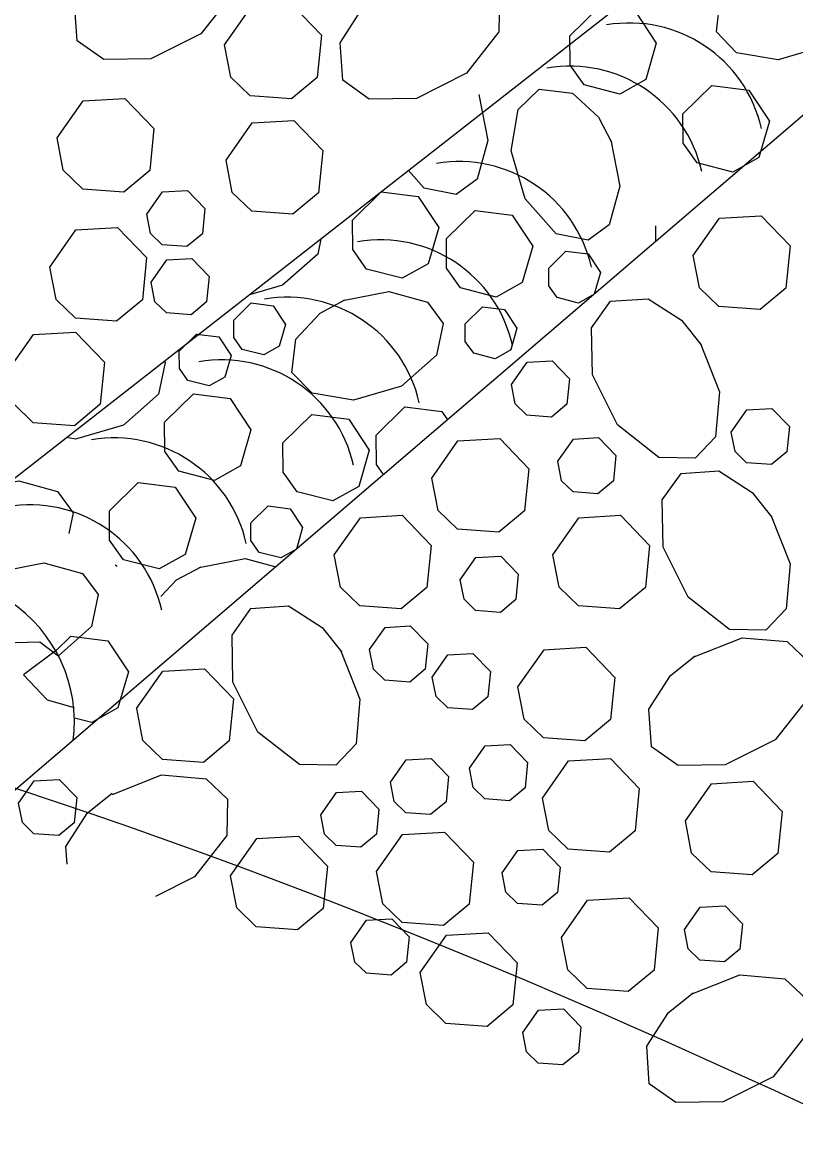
# Model space of a CAD drawing. Extents: x 6707406 to 6714471, y 1868570 to 1872341.
# Drawn here: x 6710648.3 to 6710699.8, y 1870316.7 to 1870390.7 of the extents above; entities that cross this region are included whole.
import ezdxf

# ---------------------------------------------------------------- set-up
doc = ezdxf.new("R2010")
doc.units = 0
doc.layers.add('60 Nongeo Data', color=7, linetype='Continuous')

msp = doc.modelspace()

# ---------------------------------------------------------------- linework, layer by layer
at = {"layer": '60 Nongeo Data'}
for p, q in [((6710705.703, 1870405.583), (6710628.54, 1870345.299)), ((6710717.45, 1870399.222), (6710645.557, 1870337.646))]:
    msp.add_line(p, q, dxfattribs=at)
for points in [[(6710654.707, 1870395.406), (6710657.961, 1870396.695), (6710660.95, 1870396.438), (6710662.371, 1870395.087), (6710662.325, 1870392.661), (6710660.169, 1870389.905), (6710656.838, 1870388.239), (6710653.697, 1870388.184), (6710651.93, 1870389.44), (6710651.761, 1870391.941), (6710653.197, 1870394.179), (6710654.839, 1870395.49)], [(6710697.875, 1870394.805), (6710700.935, 1870395.41), (6710703.514, 1870394.702), (6710704.541, 1870393.289), (6710704.109, 1870391.171), (6710701.775, 1870389.102), (6710698.585, 1870388.18), (6710695.824, 1870388.639), (6710694.478, 1870390.026), (6710694.734, 1870392.244), (6710696.353, 1870393.974), (6710698.004, 1870394.857)], [(6710672.385, 1870392.775), (6710675.638, 1870394.065), (6710678.627, 1870393.807), (6710680.048, 1870392.456), (6710680.003, 1870390.031), (6710677.846, 1870387.275), (6710674.513, 1870385.609), (6710671.374, 1870385.553), (6710669.606, 1870386.809), (6710669.439, 1870389.311), (6710670.874, 1870391.548), (6710672.516, 1870392.859)], [(6710661.739, 1870389.177), (6710663.479, 1870391.651), (6710666.256, 1870391.81), (6710668.187, 1870389.808), (6710667.907, 1870387.004), (6710666.192, 1870385.576), (6710663.449, 1870385.776), (6710662.16, 1870387.027), (6710661.74, 1870389.177)], [(6710684.724, 1870389.771), (6710686.648, 1870391.657), (6710689.107, 1870391.348), (6710690.476, 1870389.282), (6710689.778, 1870386.87), (6710688.045, 1870385.895), (6710685.674, 1870386.513), (6710684.745, 1870387.817), (6710684.725, 1870389.77)], [(6710692.255, 1870384.57), (6710694.18, 1870386.458), (6710696.638, 1870386.148), (6710698.008, 1870384.082), (6710697.31, 1870381.669), (6710695.577, 1870380.695), (6710693.205, 1870381.312), (6710692.276, 1870382.617), (6710692.256, 1870384.57)], [(6710678.668, 1870385.87), (6710679.273, 1870382.811), (6710678.564, 1870380.233), (6710677.151, 1870379.206), (6710675.032, 1870379.637), (6710673.994, 1870380.81)], [(6710687.452, 1870382.823), (6710688.057, 1870379.763), (6710687.348, 1870377.184), (6710685.935, 1870376.157), (6710683.817, 1870376.589), (6710681.749, 1870378.924), (6710680.828, 1870382.114), (6710681.285, 1870384.874), (6710682.672, 1870386.222), (6710684.89, 1870385.964), (6710686.621, 1870384.346), (6710687.504, 1870382.695)], [(6710650.586, 1870382.969), (6710652.326, 1870385.443), (6710655.102, 1870385.601), (6710657.033, 1870383.6), (6710656.754, 1870380.795), (6710655.038, 1870379.369), (6710652.296, 1870379.566), (6710651.006, 1870380.819), (6710650.587, 1870382.969)], [(6710661.835, 1870381.499), (6710663.574, 1870383.972), (6710666.352, 1870384.131), (6710668.282, 1870382.13), (6710668.002, 1870379.324), (6710666.287, 1870377.897), (6710663.544, 1870378.097), (6710662.255, 1870379.347), (6710661.837, 1870381.497)], [(6710656.562, 1870377.899), (6710657.606, 1870379.384), (6710659.272, 1870379.479), (6710660.43, 1870378.278), (6710660.263, 1870376.595), (6710659.234, 1870375.739), (6710657.588, 1870375.859), (6710656.814, 1870376.609), (6710656.564, 1870377.899)], [(6710670.246, 1870377.501), (6710672.17, 1870379.389), (6710674.63, 1870379.079), (6710675.998, 1870377.014), (6710675.3, 1870374.6), (6710673.567, 1870373.628), (6710671.196, 1870374.243), (6710670.268, 1870375.547), (6710670.248, 1870377.499)], [(6710676.501, 1870376.253), (6710678.424, 1870378.141), (6710680.884, 1870377.833), (6710682.254, 1870375.766), (6710681.556, 1870373.352), (6710679.821, 1870372.379), (6710677.45, 1870372.996), (6710676.522, 1870374.3), (6710676.502, 1870376.253)], [(6710692.937, 1870375.152), (6710694.676, 1870377.625), (6710697.453, 1870377.784), (6710699.383, 1870375.784), (6710699.104, 1870372.978), (6710697.389, 1870371.551), (6710694.646, 1870371.75), (6710693.356, 1870373), (6710692.939, 1870375.15)], [(6710650.1, 1870374.378), (6710651.838, 1870376.851), (6710654.615, 1870377.01), (6710656.546, 1870375.009), (6710656.266, 1870372.203), (6710654.551, 1870370.777), (6710651.808, 1870370.976), (6710650.519, 1870372.226), (6710650.101, 1870374.376)], [(6710690.452, 1870376.099), (6710690.443, 1870377.117)], [(6710668.145, 1870376.241), (6710667.94, 1870375.234), (6710665.605, 1870373.166), (6710663.389, 1870372.525)], [(6710683.314, 1870374.306), (6710684.467, 1870375.439), (6710685.944, 1870375.253), (6710686.766, 1870374.013), (6710686.346, 1870372.566), (6710685.307, 1870371.982), (6710683.884, 1870372.351), (6710683.326, 1870373.134), (6710683.314, 1870374.305)], [(6710656.847, 1870373.361), (6710657.891, 1870374.846), (6710659.557, 1870374.94), (6710660.715, 1870373.74), (6710660.548, 1870372.058), (6710659.518, 1870371.201), (6710657.872, 1870371.32), (6710657.099, 1870372.07), (6710656.848, 1870373.361)], [(6710669.616, 1870372.145), (6710672.676, 1870372.75), (6710675.254, 1870372.04), (6710676.281, 1870370.627), (6710675.85, 1870368.509), (6710673.515, 1870366.441), (6710670.326, 1870365.52), (6710667.565, 1870365.977), (6710666.218, 1870367.364), (6710666.475, 1870369.584), (6710668.093, 1870371.313), (6710669.744, 1870372.197)], [(6710662.351, 1870370.849), (6710663.505, 1870371.983), (6710664.981, 1870371.797), (6710665.803, 1870370.557), (6710665.384, 1870369.11), (6710664.344, 1870368.525), (6710662.92, 1870368.895), (6710662.364, 1870369.677), (6710662.352, 1870370.849)], [(6710677.752, 1870370.599), (6710678.907, 1870371.732), (6710680.383, 1870371.547), (6710681.204, 1870370.307), (6710680.786, 1870368.859), (6710679.745, 1870368.275), (6710678.322, 1870368.645), (6710677.765, 1870369.428), (6710677.754, 1870370.599)], [(6710693.392, 1870369.322), (6710694.683, 1870366.068), (6710694.424, 1870363.078), (6710693.074, 1870361.657), (6710690.648, 1870361.703), (6710687.891, 1870363.86), (6710686.227, 1870367.191), (6710686.171, 1870370.331), (6710687.427, 1870372.099), (6710689.929, 1870372.267), (6710692.166, 1870370.832), (6710693.476, 1870369.19)], [(6710647.291, 1870367.412), (6710649.029, 1870369.885), (6710651.807, 1870370.044), (6710653.737, 1870368.043), (6710653.457, 1870365.237), (6710651.742, 1870363.81), (6710649, 1870364.01), (6710647.71, 1870365.26), (6710647.292, 1870367.411)], [(6710658.719, 1870368.784), (6710659.873, 1870369.917), (6710661.349, 1870369.731), (6710662.17, 1870368.492), (6710661.752, 1870367.044), (6710660.711, 1870366.459), (6710659.288, 1870366.829), (6710658.731, 1870367.611), (6710658.72, 1870368.784)], [(6710657.728, 1870368.102), (6710657.782, 1870368.028), (6710657.351, 1870365.909), (6710655.016, 1870363.843), (6710651.827, 1870362.92), (6710651.223, 1870363.02)], [(6710680.83, 1870366.549), (6710681.874, 1870368.035), (6710683.54, 1870368.129), (6710684.698, 1870366.928), (6710684.531, 1870365.246), (6710683.501, 1870364.389), (6710681.856, 1870364.508), (6710681.082, 1870365.259), (6710680.832, 1870366.549)], [(6710657.739, 1870364.038), (6710659.663, 1870365.924), (6710662.123, 1870365.615), (6710663.491, 1870363.549), (6710662.793, 1870361.136), (6710661.06, 1870360.162), (6710658.688, 1870360.78), (6710657.76, 1870362.085), (6710657.741, 1870364.036)], [(6710671.826, 1870363.179), (6710673.75, 1870365.067), (6710676.21, 1870364.758), (6710676.573, 1870364.21)], [(6710695.467, 1870363.382), (6710696.51, 1870364.866), (6710698.177, 1870364.961), (6710699.336, 1870363.76), (6710699.167, 1870362.078), (6710698.139, 1870361.222), (6710696.493, 1870361.341), (6710695.719, 1870362.091), (6710695.468, 1870363.38)], [(6710665.62, 1870362.678), (6710667.545, 1870364.565), (6710670.005, 1870364.256), (6710671.373, 1870362.191), (6710670.675, 1870359.776), (6710668.942, 1870358.803), (6710666.57, 1870359.42), (6710665.642, 1870360.724), (6710665.623, 1870362.677)], [(6710672.318, 1870360.566), (6710671.848, 1870361.226), (6710671.827, 1870363.178)], [(6710675.539, 1870360.32), (6710677.277, 1870362.795), (6710680.054, 1870362.954), (6710681.986, 1870360.951), (6710681.706, 1870358.147), (6710679.99, 1870356.72), (6710677.249, 1870356.919), (6710675.959, 1870358.17), (6710675.54, 1870360.32)], [(6710683.925, 1870361.441), (6710684.969, 1870362.926), (6710686.635, 1870363.02), (6710687.793, 1870361.82), (6710687.626, 1870360.137), (6710686.596, 1870359.281), (6710684.951, 1870359.4), (6710684.177, 1870360.15), (6710683.927, 1870361.441)], [(6710698.095, 1870357.862), (6710699.386, 1870354.609), (6710699.128, 1870351.619), (6710697.776, 1870350.199), (6710695.351, 1870350.244), (6710692.595, 1870352.401), (6710690.929, 1870355.733), (6710690.874, 1870358.872), (6710692.13, 1870360.641), (6710694.632, 1870360.808), (6710696.869, 1870359.374), (6710698.179, 1870357.731)], [(6710646.688, 1870359.87), (6710648.046, 1870360.138), (6710650.624, 1870359.43), (6710651.651, 1870358.017), (6710651.372, 1870356.647)], [(6710654.069, 1870358.147), (6710655.994, 1870360.036), (6710658.452, 1870359.727), (6710659.822, 1870357.66), (6710659.124, 1870355.247), (6710657.39, 1870354.273), (6710655.019, 1870354.89), (6710654.09, 1870356.195), (6710654.07, 1870358.147)], [(6710663.483, 1870357.336), (6710664.638, 1870358.468), (6710666.114, 1870358.282), (6710666.935, 1870357.042), (6710666.517, 1870355.595), (6710665.477, 1870355.011), (6710664.053, 1870355.382), (6710663.496, 1870356.164), (6710663.484, 1870357.334)], [(6710669.04, 1870355.211), (6710670.778, 1870357.686), (6710673.556, 1870357.846), (6710675.487, 1870355.843), (6710675.208, 1870353.038), (6710673.491, 1870351.612), (6710670.75, 1870351.811), (6710669.46, 1870353.061), (6710669.041, 1870355.211)], [(6710683.585, 1870355.211), (6710685.323, 1870357.686), (6710688.101, 1870357.846), (6710690.032, 1870355.843), (6710689.752, 1870353.038), (6710688.036, 1870351.612), (6710685.295, 1870351.811), (6710684.005, 1870353.061), (6710683.586, 1870355.211)], [(6710646.654, 1870354.083), (6710649.715, 1870354.687), (6710652.293, 1870353.979), (6710653.321, 1870352.565), (6710652.889, 1870350.446), (6710650.68, 1870348.49)], [(6710660.055, 1870354.374), (6710663.115, 1870354.979), (6710665.143, 1870354.422)], [(6710677.426, 1870353.546), (6710678.47, 1870355.031), (6710680.136, 1870355.125), (6710681.294, 1870353.925), (6710681.127, 1870352.242), (6710680.097, 1870351.385), (6710678.452, 1870351.505), (6710677.678, 1870352.255), (6710677.427, 1870353.546)], [(6710654.453, 1870354.527), (6710654.527, 1870354.518), (6710654.578, 1870354.442)], [(6710657.495, 1870352.434), (6710658.532, 1870353.542), (6710660.184, 1870354.425)], [(6710645.306, 1870353.098), (6710644.319, 1870350.537), (6710646.161, 1870349.341), (6710649.439, 1870349.423), (6710650.646, 1870348.515)], [(6710669.463, 1870348.869), (6710670.754, 1870345.615), (6710670.495, 1870342.625), (6710669.145, 1870341.204), (6710666.719, 1870341.25), (6710663.964, 1870343.406), (6710662.298, 1870346.737), (6710662.242, 1870349.878), (6710663.498, 1870351.646), (6710666, 1870351.812), (6710668.237, 1870350.379), (6710669.547, 1870348.736)], [(6710671.392, 1870348.902), (6710672.436, 1870350.387), (6710674.102, 1870350.481), (6710675.26, 1870349.281), (6710675.093, 1870347.598), (6710674.063, 1870346.742), (6710672.418, 1870346.861), (6710671.644, 1870347.611), (6710671.393, 1870348.902)], [(6710650.503, 1870348.82), (6710651.509, 1870349.808), (6710653.969, 1870349.499), (6710655.339, 1870347.432), (6710654.641, 1870345.019), (6710652.906, 1870344.046), (6710651.74, 1870344.349)], [(6710692.938, 1870348.404), (6710696.192, 1870349.694), (6710699.18, 1870349.437), (6710700.601, 1870348.086), (6710700.557, 1870345.661), (6710698.4, 1870342.904), (6710695.068, 1870341.238), (6710691.927, 1870341.184), (6710690.16, 1870342.44), (6710689.992, 1870344.94), (6710691.426, 1870347.178), (6710693.069, 1870348.488)], [(6710650.541, 1870348.876), (6710648.347, 1870347.224), (6710649.93, 1870345.561), (6710651.727, 1870345.058)], [(6710675.565, 1870347.068), (6710676.609, 1870348.552), (6710678.276, 1870348.648), (6710679.435, 1870347.446), (6710679.267, 1870345.765), (6710678.238, 1870344.908), (6710676.591, 1870345.027), (6710675.818, 1870345.777), (6710675.567, 1870347.067)], [(6710681.266, 1870346.427), (6710683.005, 1870348.901), (6710685.782, 1870349.059), (6710687.712, 1870347.058), (6710687.433, 1870344.254), (6710685.718, 1870342.826), (6710682.977, 1870343.025), (6710681.685, 1870344.275), (6710681.268, 1870346.427)], [(6710655.888, 1870344.995), (6710657.626, 1870347.469), (6710660.404, 1870347.629), (6710662.335, 1870345.626), (6710662.055, 1870342.821), (6710660.339, 1870341.395), (6710657.598, 1870341.594), (6710656.308, 1870342.845), (6710655.889, 1870344.995)], [(6710678.045, 1870341.007), (6710679.089, 1870342.492), (6710680.755, 1870342.587), (6710681.913, 1870341.386), (6710681.746, 1870339.704), (6710680.716, 1870338.847), (6710679.071, 1870338.966), (6710678.297, 1870339.716), (6710678.047, 1870341.007)], [(6710672.784, 1870340.078), (6710673.828, 1870341.563), (6710675.494, 1870341.658), (6710676.652, 1870340.457), (6710676.485, 1870338.775), (6710675.455, 1870337.918), (6710673.81, 1870338.037), (6710673.036, 1870338.787), (6710672.785, 1870340.078)], [(6710682.903, 1870339.019), (6710684.641, 1870341.494), (6710687.419, 1870341.652), (6710689.349, 1870339.651), (6710689.07, 1870336.846), (6710687.354, 1870335.419), (6710684.613, 1870335.617), (6710683.323, 1870336.868), (6710682.904, 1870339.019)], [(6710654.279, 1870339.269), (6710657.534, 1870340.558), (6710660.522, 1870340.299), (6710661.943, 1870338.949), (6710661.898, 1870336.524), (6710659.742, 1870333.767), (6710657.15, 1870332.472)], [(6710648.027, 1870338.685), (6710649.071, 1870340.17), (6710650.737, 1870340.265), (6710651.895, 1870339.064), (6710651.728, 1870337.382), (6710650.698, 1870336.525), (6710649.052, 1870336.644), (6710648.279, 1870337.394), (6710648.029, 1870338.685)], [(6710692.412, 1870337.505), (6710694.151, 1870339.978), (6710696.928, 1870340.137), (6710698.858, 1870338.136), (6710698.579, 1870335.331), (6710696.864, 1870333.903), (6710694.122, 1870334.102), (6710692.832, 1870335.353), (6710692.414, 1870337.503)], [(6710651.258, 1870334.624), (6710651.18, 1870335.804), (6710652.613, 1870338.041), (6710654.256, 1870339.351)], [(6710668.142, 1870337.911), (6710669.186, 1870339.396), (6710670.852, 1870339.491), (6710672.01, 1870338.29), (6710671.843, 1870336.608), (6710670.813, 1870335.751), (6710669.168, 1870335.87), (6710668.395, 1870336.62), (6710668.144, 1870337.911)], [(6710662.144, 1870333.853), (6710663.882, 1870336.328), (6710666.66, 1870336.487), (6710668.591, 1870334.484), (6710668.312, 1870331.679), (6710666.595, 1870330.253), (6710663.854, 1870330.452), (6710662.564, 1870331.703), (6710662.145, 1870333.853)], [(6710671.855, 1870334.129), (6710673.595, 1870336.602), (6710676.372, 1870336.762), (6710678.302, 1870334.761), (6710678.023, 1870331.954), (6710676.307, 1870330.528), (6710673.565, 1870330.727), (6710672.275, 1870331.978), (6710671.857, 1870334.128)], [(6710680.211, 1870334.041), (6710681.255, 1870335.526), (6710682.922, 1870335.62), (6710684.079, 1870334.42), (6710683.913, 1870332.737), (6710682.883, 1870331.881), (6710681.237, 1870332), (6710680.464, 1870332.75), (6710680.213, 1870334.041)], [(6710684.161, 1870329.741), (6710685.9, 1870332.215), (6710688.677, 1870332.373), (6710690.607, 1870330.372), (6710690.328, 1870327.568), (6710688.613, 1870326.14), (6710685.871, 1870326.339), (6710684.581, 1870327.589), (6710684.163, 1870329.741)], [(6710692.349, 1870330.274), (6710693.392, 1870331.757), (6710695.059, 1870331.853), (6710696.218, 1870330.651), (6710696.05, 1870328.97), (6710695.021, 1870328.113), (6710693.376, 1870328.232), (6710692.601, 1870328.983), (6710692.35, 1870330.273)], [(6710670.154, 1870329.397), (6710671.198, 1870330.882), (6710672.864, 1870330.976), (6710674.022, 1870329.776), (6710673.855, 1870328.093), (6710672.825, 1870327.237), (6710671.18, 1870327.356), (6710670.406, 1870328.106), (6710670.155, 1870329.397)], [(6710674.764, 1870327.418), (6710676.502, 1870329.893), (6710679.279, 1870330.051), (6710681.21, 1870328.05), (6710680.93, 1870325.245), (6710679.215, 1870323.818), (6710676.474, 1870324.017), (6710675.183, 1870325.267), (6710674.765, 1870327.418)], [(6710692.792, 1870325.964), (6710696.046, 1870327.254), (6710699.035, 1870326.995), (6710700.456, 1870325.644), (6710700.411, 1870323.219), (6710698.255, 1870320.462), (6710694.922, 1870318.797), (6710691.782, 1870318.742), (6710690.014, 1870319.998), (6710689.847, 1870322.5), (6710691.28, 1870324.737), (6710692.923, 1870326.047)], [(6710681.589, 1870323.418), (6710682.633, 1870324.902), (6710684.299, 1870324.997), (6710685.457, 1870323.796), (6710685.29, 1870322.114), (6710684.26, 1870321.258), (6710682.614, 1870321.376), (6710681.841, 1870322.127), (6710681.59, 1870323.418)]]:
    msp.add_lwpolyline(points, dxfattribs=at)
for centre, radius, start, end in [((6710694.003, 1870385.271), 9.003, 12.72064, 99.77076), ((6710688.693, 1870381.621), 9.003, 12.72064, 99.77076), ((6710684.729, 1870378.751), 9.003, 12.72064, 99.77076), ((6710677.374, 1870372.392), 9.003, 12.72064, 99.77076), ((6710672.121, 1870367.188), 9.003, 12.72064, 99.77076), ((6710665.919, 1870363.359), 9.003, 12.72064, 99.77076), ((6710661.545, 1870359.193), 9.003, 12.72064, 99.77076), ((6710654.404, 1870353.994), 9.003, 12.72064, 99.77076), ((6710648.775, 1870349.545), 9.003, 12.72064, 99.77076), ((6710642.101, 1870344.089), 9.642, 352.56989, 120.8064)]:
    msp.add_arc(centre, radius, start, end, dxfattribs=at)
msp.add_spline([(6710505.99, 1870337.506), (6710532.988, 1870347.826), (6710590.831, 1870352.57), (6710625.789, 1870346.126), (6710776.966, 1870278.769)], degree=3, dxfattribs=at)

doc.saveas('drawing.dxf')
